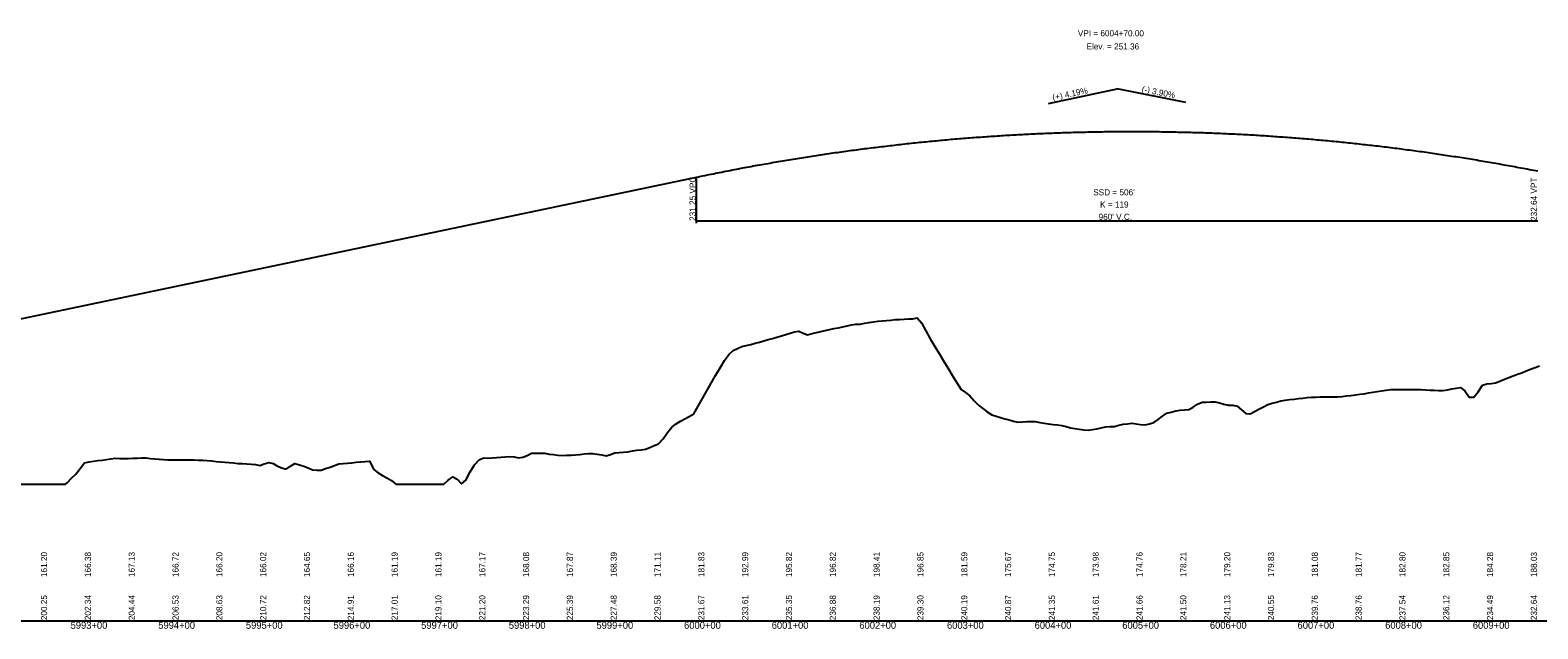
# Model space of a CAD drawing. Extents: x 1876258 to 1932803, y 754739 to 837911.
# Drawn here: x 1878911 to 1880632, y 760980 to 761663 of the extents above; entities that cross this region are included whole.
import ezdxf

# ---------------------------------------------------------------- set-up
doc = ezdxf.new("R2010")
doc.units = 0
for name, color, linetype in [('RD_DDB_GradeTX', 7, 'Continuous'), ('RD_DDB_Profile_EX', 7, 'Continuous'), ('RD_DDB_Profile_Lbl', 7, 'Continuous'), ('RD_DDB_Profile_PR', 7, 'Continuous'), ('RD_DDB_StaTX', 7, 'Continuous'), ('RD_DDB_StripGrade', 7, 'Continuous'), ('RD_DDB_VCLbl', 7, 'Continuous'), ('RD_GPK_Profile_Cell', 7, 'Continuous')]:
    doc.layers.add(name, color=color, linetype=linetype)

msp = doc.modelspace()

# ---------------------------------------------------------------- linework, layer by layer
at = {"layer": 'RD_DDB_GradeTX'}
for p in [(1880073.3, 761579.5), (1880073.3, 761579.5), (1880230.1, 761580.6), (1880230.1, 761580.6)]:
    msp.add_line(p, (1880151.6, 761596), dxfattribs=at)
at = {"layer": 'RD_DDB_Profile_EX'}
for points in [[(1879588.4, 761181.6), (1879593.4, 761181.9), (1879598.4, 761183), (1879603.4, 761183.8), (1879608.4, 761184.3), (1879613.4, 761185.2), (1879618.4, 761187), (1879623.4, 761189.3), (1879628.4, 761191.1), (1879633.4, 761196.7), (1879638.4, 761204), (1879643.4, 761210.2), (1879648.4, 761213.8), (1879653.4, 761216.9), (1879658.4, 761219.6), (1879663.4, 761222.4), (1879668.4, 761225.4), (1879673.4, 761234), (1879678.4, 761242.7), (1879683.4, 761251.4), (1879688.4, 761260.2), (1879693.4, 761269), (1879698.4, 761277.9), (1879703.4, 761286.1), (1879708.4, 761293.2), (1879713.4, 761297.6), (1879718.4, 761299.8), (1879723.4, 761302), (1879728.4, 761303.3), (1879733.4, 761304.5), (1879738.4, 761305.8), (1879743.4, 761307.2), (1879748.4, 761308.6), (1879753.4, 761310), (1879758.4, 761311.4), (1879763.4, 761312.9), (1879768.4, 761314.3), (1879773.4, 761315.8), (1879778.4, 761317.3), (1879783.4, 761318.8), (1879788.4, 761319.7), (1879793.4, 761317.5), (1879798.4, 761315.5), (1879803.4, 761317), (1879808.4, 761318.2), (1879813.4, 761319.2), (1879818.4, 761320.3), (1879823.4, 761321.4), (1879828.4, 761322.5), (1879833.4, 761323.6), (1879838.4, 761324.7), (1879843.4, 761325.8), (1879848.4, 761326.7), (1879853.4, 761327.6), (1879858.4, 761327.8), (1879863.4, 761328.8), (1879868.4, 761329.6), (1879873.4, 761330.3), (1879878.4, 761330.9), (1879883.4, 761331.4), (1879888.4, 761331.9), (1879893.4, 761332.2), (1879898.4, 761332.8), (1879903.4, 761333.1), (1879908.4, 761333.5), (1879913.4, 761333.6), (1879918.4, 761333.6), (1879923.4, 761334.7), (1879928.4, 761329.3), (1879933.4, 761320.1), (1879938.4, 761311), (1879943.4, 761302.2), (1879948.4, 761294.1), (1879953.4, 761285.9), (1879958.4, 761277.7), (1879963.4, 761269.5), (1879968.4, 761261.3), (1879973.4, 761253.1), (1879978.4, 761249.5), (1879983.4, 761245.7), (1879988.4, 761240.3), (1879993.4, 761235.2), (1879998.4, 761231.4), (1880003.4, 761227.5), (1880008.4, 761224), (1880013.4, 761222.5), (1880018.4, 761221.1), (1880023.4, 761219.8), (1880028.4, 761218.4), (1880033.4, 761217), (1880038.4, 761216), (1880043.4, 761216.2), (1880048.4, 761216.5), (1880053.4, 761216.7), (1880058.4, 761216.5), (1880063.4, 761215.6), (1880068.4, 761214.7), (1880073.4, 761214), (1880078.4, 761213.3), (1880083.4, 761212.7), (1880088.4, 761211.9)], [(1880588.4, 761262.7), (1880593.4, 761264.7), (1880598.4, 761266.6), (1880603.4, 761268.6), (1880608.4, 761270.5), (1880613.4, 761272.1), (1880618.4, 761274.2), (1880623.4, 761276.1), (1880628.4, 761278), (1880633.4, 761280)], [(1880088.4, 761211.9), (1880093.4, 761210.7), (1880098.4, 761209.4), (1880103.4, 761208.5), (1880108.4, 761207.8), (1880113.4, 761207), (1880118.4, 761206.6), (1880123.4, 761207.5), (1880128.4, 761208.4), (1880133.4, 761209.4), (1880138.4, 761210.4), (1880143.4, 761211), (1880148.4, 761210.8), (1880153.4, 761212.3), (1880158.4, 761213.6), (1880163.4, 761214), (1880168.4, 761214.7), (1880173.4, 761214), (1880178.4, 761213.2), (1880183.4, 761212.8), (1880188.4, 761213.8), (1880193.4, 761215.6), (1880198.4, 761218.9), (1880203.4, 761222.7), (1880208.4, 761226), (1880213.4, 761227.3), (1880218.4, 761228.6), (1880223.4, 761229.4), (1880228.4, 761229.9), (1880233.4, 761230.4), (1880238.4, 761233), (1880243.4, 761236.3), (1880248.4, 761238.8), (1880253.4, 761238.8), (1880258.4, 761238.9), (1880263.4, 761238.9), (1880268.4, 761238), (1880273.4, 761236.2), (1880278.4, 761235.2), (1880283.4, 761235.1), (1880288.4, 761234.1), (1880293.4, 761229.9), (1880298.4, 761225.7), (1880303.4, 761225.3), (1880308.4, 761228.1), (1880313.4, 761230.7), (1880318.4, 761233.5), (1880323.4, 761236), (1880328.4, 761237.4), (1880333.4, 761238.8), (1880338.4, 761240.1), (1880343.4, 761241.1), (1880348.4, 761241.6), (1880353.4, 761242.2), (1880358.4, 761242.7), (1880363.4, 761243.3), (1880368.4, 761243.8), (1880373.4, 761244.3), (1880378.4, 761244.5), (1880383.4, 761244.6), (1880388.4, 761244.7), (1880393.4, 761244.7), (1880398.4, 761244.8), (1880403.4, 761244.8), (1880408.4, 761245.2), (1880413.4, 761245.8), (1880418.4, 761246.4), (1880423.4, 761247), (1880428.4, 761247.6), (1880433.4, 761248.2), (1880438.4, 761249.1), (1880443.4, 761249.9), (1880448.4, 761250.7), (1880453.4, 761251.5), (1880458.4, 761252.4), (1880463.4, 761253), (1880468.4, 761253), (1880473.4, 761253.1), (1880478.4, 761253.1), (1880483.4, 761253.1), (1880488.4, 761253.2), (1880493.4, 761253.2), (1880498.4, 761253), (1880503.4, 761252.8), (1880508.4, 761252.5), (1880513.4, 761252.3), (1880518.4, 761252), (1880523.4, 761251.9), (1880528.4, 761252.8), (1880533.4, 761253.7), (1880538.4, 761254.5), (1880543.4, 761255.2), (1880548.4, 761251.5), (1880553.4, 761244.3), (1880558.4, 761244.2), (1880563.4, 761250.4), (1880568.4, 761258), (1880573.4, 761259.4), (1880578.4, 761260.1), (1880583.4, 761260.8), (1880588.4, 761262.7)], [(1878605, 761145.1), (1878951.4, 761145.1), (1878953.4, 761146.7), (1878958.4, 761152.1), (1878963.4, 761156.4), (1878968.4, 761163), (1878973.4, 761169.6), (1878978.4, 761170.5), (1878983.4, 761171.3), (1878988.4, 761172.1), (1878993.4, 761172.5), (1878998.4, 761173.1), (1879003.4, 761174), (1879008.4, 761174.7), (1879013.4, 761174.4), (1879018.4, 761174.2), (1879023.4, 761174.3), (1879028.4, 761174.6), (1879033.4, 761174.9), (1879038.4, 761175.2), (1879043.4, 761175), (1879048.4, 761174.5), (1879053.4, 761174.1), (1879058.4, 761173.6), (1879063.4, 761173.1), (1879068.4, 761172.8), (1879073.4, 761172.7), (1879078.4, 761172.7), (1879083.4, 761172.8), (1879088.4, 761172.8)], [(1879088.4, 761172.8), (1879093.4, 761172.8), (1879098.4, 761172.7), (1879103.4, 761172.5), (1879108.4, 761172.3), (1879113.4, 761171.9), (1879118.4, 761171.6), (1879123.4, 761171), (1879128.4, 761170.4), (1879133.4, 761170), (1879138.4, 761169.7), (1879143.4, 761169.3), (1879148.4, 761168.8), (1879153.4, 761168.7), (1879158.4, 761168.4), (1879163.4, 761168), (1879168.4, 761167.7), (1879173.4, 761166.4), (1879178.4, 761168.4), (1879183.4, 761169.7), (1879188.4, 761168.8), (1879193.4, 761165.8), (1879198.4, 761163.9), (1879203.4, 761162.3), (1879208.4, 761165.7), (1879213.4, 761168.6), (1879218.4, 761167.1), (1879223.4, 761165.5), (1879228.4, 761163.9), (1879233.4, 761161.6), (1879238.4, 761161), (1879243.4, 761161.2), (1879248.4, 761162.8), (1879253.4, 761164.3), (1879258.4, 761166.2), (1879263.4, 761168.3), (1879268.4, 761168.5), (1879273.4, 761168.9), (1879278.4, 761169.6), (1879283.4, 761170.2), (1879288.4, 761170.4), (1879293.4, 761170.8), (1879298.4, 761171.5), (1879303.4, 761161.9), (1879308.4, 761158.2), (1879313.4, 761154.9), (1879318.4, 761152.2), (1879323.4, 761149.4), (1879328.4, 761145.1), (1879333.4, 761145.1), (1879338.4, 761145.1), (1879343.4, 761145.1), (1879348.4, 761145.1), (1879353.4, 761145.1), (1879358.4, 761145.1), (1879363.4, 761145.1), (1879368.4, 761145.1), (1879373.4, 761145.1), (1879378.4, 761145.1), (1879383.4, 761145.1), (1879388.4, 761149.6), (1879393.4, 761153.5), (1879398.4, 761150.7), (1879403.4, 761145.5), (1879408.4, 761149.7), (1879413.4, 761159.1), (1879418.4, 761167.3), (1879423.4, 761173), (1879428.4, 761175.3), (1879433.4, 761174.8), (1879438.4, 761175), (1879443.4, 761175.4), (1879448.4, 761175.8), (1879453.4, 761176.3), (1879458.4, 761176.7), (1879463.4, 761176.2), (1879468.4, 761175.3), (1879473.4, 761176), (1879478.4, 761177.9), (1879483.4, 761180.4), (1879488.4, 761180.6), (1879493.4, 761180.5), (1879498.4, 761180.5), (1879503.4, 761179.5), (1879508.4, 761179), (1879513.4, 761178.3), (1879518.4, 761177.8), (1879523.4, 761178), (1879528.4, 761178.3), (1879533.4, 761178.6), (1879538.4, 761179), (1879543.4, 761179.6), (1879548.4, 761180.1), (1879553.4, 761180.1), (1879558.4, 761179.5), (1879563.4, 761178.5), (1879568.4, 761177.6), (1879573.4, 761178.9), (1879578.4, 761180.7), (1879583.4, 761181.3), (1879588.4, 761181.6)]]:
    msp.add_lwpolyline(points, dxfattribs=at)
at = {"layer": 'RD_DDB_Profile_PR'}
msp.add_line((1878878.6, 761329.3), (1879671.6, 761495.4), dxfattribs=at)
msp.add_line((1878878.6, 761329.3), (1879671.6, 761495.4), dxfattribs=at)
msp.add_spline([(1879671.6, 761495.4), (1879690.8, 761499.3), (1879710, 761503.1), (1879729.2, 761506.8), (1879748.4, 761510.2), (1879767.6, 761513.6), (1879786.8, 761516.7), (1879806, 761519.7), (1879825.2, 761522.6), (1879844.4, 761525.3), (1879863.6, 761527.9), (1879882.8, 761530.2), (1879902, 761532.5), (1879921.2, 761534.6), (1879940.4, 761536.5), (1879959.6, 761538.3), (1879978.8, 761539.9), (1879998, 761541.3), (1880017.2, 761542.6), (1880036.4, 761543.8), (1880055.6, 761544.8), (1880074.8, 761545.6), (1880094, 761546.3), (1880113.2, 761546.8), (1880132.4, 761547.2), (1880151.6, 761547.4), (1880170.8, 761547.5), (1880190, 761547.4), (1880209.2, 761547.1), (1880228.4, 761546.7), (1880247.6, 761546.2), (1880266.8, 761545.5), (1880286, 761544.6), (1880305.2, 761543.6), (1880324.4, 761542.4), (1880343.6, 761541), (1880362.8, 761539.5), (1880382, 761537.9), (1880401.2, 761536.1), (1880420.4, 761534.1), (1880439.6, 761532), (1880458.8, 761529.8), (1880478, 761527.3), (1880497.2, 761524.8), (1880516.4, 761522), (1880535.6, 761519.1), (1880554.8, 761516.1), (1880574, 761512.9), (1880593.2, 761509.5), (1880612.4, 761506), (1880631.6, 761502.4)], degree=3, dxfattribs=at)
msp.add_spline([(1879671.6, 761495.4), (1879690.8, 761499.3), (1879710, 761503.1), (1879729.2, 761506.8), (1879748.4, 761510.2), (1879767.6, 761513.6), (1879786.8, 761516.7), (1879806, 761519.7), (1879825.2, 761522.6), (1879844.4, 761525.3), (1879863.6, 761527.9), (1879882.8, 761530.2), (1879902, 761532.5), (1879921.2, 761534.6), (1879940.4, 761536.5), (1879959.6, 761538.3), (1879978.8, 761539.9), (1879998, 761541.3), (1880017.2, 761542.6), (1880036.4, 761543.8), (1880055.6, 761544.8), (1880074.8, 761545.6), (1880094, 761546.3), (1880113.2, 761546.8), (1880132.4, 761547.2), (1880151.6, 761547.4), (1880170.8, 761547.5), (1880190, 761547.4), (1880209.2, 761547.1), (1880228.4, 761546.7), (1880247.6, 761546.2), (1880266.8, 761545.5), (1880286, 761544.6), (1880305.2, 761543.6), (1880324.4, 761542.4), (1880343.6, 761541), (1880362.8, 761539.5), (1880382, 761537.9), (1880401.2, 761536.1), (1880420.4, 761534.1), (1880439.6, 761532), (1880458.8, 761529.8), (1880478, 761527.3), (1880497.2, 761524.8), (1880516.4, 761522), (1880535.6, 761519.1), (1880554.8, 761516.1), (1880574, 761512.9), (1880593.2, 761509.5), (1880612.4, 761506), (1880631.6, 761502.4)], degree=3, dxfattribs=at)
at = {"layer": 'RD_DDB_VCLbl'}
for p, q in [((1879671.6, 761442.9), (1879671.6, 761495.4)), ((1879671.6, 761442.9), (1879671.6, 761495.4)), ((1879671.6, 761445.4), (1880631.6, 761445.4)), ((1879671.6, 761445.4), (1880631.6, 761445.4))]:
    msp.add_line(p, q, dxfattribs=at)
at = {"layer": 'RD_GPK_Profile_Cell'}
msp.add_line((1877681.6, 760989.1), (1883181.6, 760989.1), dxfattribs=at)

# ---------------------------------------------------------------- texts
at = {"layer": 'RD_DDB_GradeTX'}
for s, rotation, p in [('(+) 4.19%', 11.8316, (1880078.5, 761582.7)), ('(-) 3.90%', 348.9658, (1880179.2, 761592.6))]:
    msp.add_text(s, height=7, rotation=rotation, dxfattribs=at).set_placement(p)
at = {"layer": 'RD_DDB_Profile_Lbl'}
for s, p in [('VPI = 6004+70.00', (1880106.7, 761656)), ('Elev. = 251.36', (1880116.6, 761641))]:
    msp.add_text(s, height=7, dxfattribs=at).set_placement(p)
at = {"layer": 'RD_DDB_StaTX'}
for s, p in [('5993+00', (1878957.4, 760980.1)), ('5994+00', (1879057.4, 760980.1)), ('5995+00', (1879157.4, 760980.1)), ('5996+00', (1879257.4, 760980.1)), ('5997+00', (1879357.4, 760980.1)), ('5998+00', (1879457.4, 760980.1)), ('5999+00', (1879557.4, 760980.1)), ('6000+00', (1879657.4, 760980.1)), ('6001+00', (1879757.4, 760980.1)), ('6002+00', (1879857.4, 760980.1)), ('6003+00', (1879957.4, 760980.1)), ('6004+00', (1880057.4, 760980.1)), ('6005+00', (1880157.4, 760980.1)), ('6006+00', (1880257.4, 760980.1)), ('6007+00', (1880357.4, 760980.1)), ('6008+00', (1880457.4, 760980.1)), ('6009+00', (1880557.4, 760980.1))]:
    msp.add_text(s, height=8, dxfattribs=at).set_placement(p)
at = {"layer": 'RD_DDB_StripGrade'}
for s, p in [('231.25 VPC', (1879670.6, 761445.4)), ('232.64 VPT', (1880630.6, 761445.4)), ('161.20', (1878930.6, 761039.1)), ('166.38', (1878980.6, 761039.1)), ('167.13', (1879030.6, 761039.1)), ('166.72', (1879080.6, 761039.1)), ('166.20', (1879130.6, 761039.1)), ('166.02', (1879180.6, 761039.1)), ('164.65', (1879230.6, 761039.1)), ('166.16', (1879280.6, 761039.1)), ('161.19', (1879330.6, 761039.1)), ('161.19', (1879380.6, 761039.1)), ('167.17', (1879430.6, 761039.1)), ('168.08', (1879480.6, 761039.1)), ('167.87', (1879530.6, 761039.1)), ('168.39', (1879580.6, 761039.1)), ('171.11', (1879630.6, 761039.1)), ('181.83', (1879680.6, 761039.1)), ('192.99', (1879730.6, 761039.1)), ('195.82', (1879780.6, 761039.1)), ('196.82', (1879830.6, 761039.1)), ('198.41', (1879880.6, 761039.1)), ('196.85', (1879930.6, 761039.1)), ('181.59', (1879980.6, 761039.1)), ('175.67', (1880030.6, 761039.1)), ('174.75', (1880080.6, 761039.1)), ('173.98', (1880130.6, 761039.1)), ('174.76', (1880180.6, 761039.1)), ('178.21', (1880230.6, 761039.1)), ('179.20', (1880280.6, 761039.1)), ('179.83', (1880330.6, 761039.1)), ('181.08', (1880380.6, 761039.1)), ('181.77', (1880430.6, 761039.1)), ('182.80', (1880480.6, 761039.1)), ('182.85', (1880530.6, 761039.1)), ('184.28', (1880580.6, 761039.1)), ('188.03', (1880630.6, 761039.1)), ('200.25', (1878930.6, 760989.9)), ('202.34', (1878980.6, 760989.9)), ('204.44', (1879030.6, 760989.9)), ('206.53', (1879080.6, 760989.9)), ('208.63', (1879130.6, 760989.9)), ('210.72', (1879180.6, 760989.9)), ('212.82', (1879230.6, 760989.9)), ('214.91', (1879280.6, 760989.9)), ('217.01', (1879330.6, 760989.9)), ('219.10', (1879380.6, 760989.9)), ('221.20', (1879430.6, 760989.9)), ('223.29', (1879480.6, 760989.9)), ('225.39', (1879530.6, 760989.9)), ('227.48', (1879580.6, 760989.9)), ('229.58', (1879630.6, 760989.9)), ('231.67', (1879680.6, 760989.9)), ('233.61', (1879730.6, 760989.9)), ('235.35', (1879780.6, 760989.9)), ('236.88', (1879830.6, 760989.9)), ('238.19', (1879880.6, 760989.9)), ('239.30', (1879930.6, 760989.9)), ('240.19', (1879980.6, 760989.9)), ('240.87', (1880030.6, 760989.9)), ('241.35', (1880080.6, 760989.9)), ('241.61', (1880130.6, 760989.9)), ('241.66', (1880180.6, 760989.9)), ('241.50', (1880230.6, 760989.9)), ('241.13', (1880280.6, 760989.9)), ('240.55', (1880330.6, 760989.9)), ('239.76', (1880380.6, 760989.9)), ('238.76', (1880430.6, 760989.9)), ('237.54', (1880480.6, 760989.9)), ('236.12', (1880530.6, 760989.9)), ('234.49', (1880580.6, 760989.9)), ('232.64', (1880630.6, 760989.9))]:
    msp.add_text(s, height=7, rotation=90, dxfattribs=at).set_placement(p)
at = {"layer": 'RD_DDB_VCLbl'}
for s, p in [("SSD = 506'", (1880124.3, 761474.6)), ('K = 119', (1880132.1, 761460.6)), ("960' V.C.", (1880130.4, 761446.6))]:
    msp.add_text(s, height=7, dxfattribs=at).set_placement(p)

doc.saveas('drawing.dxf')
